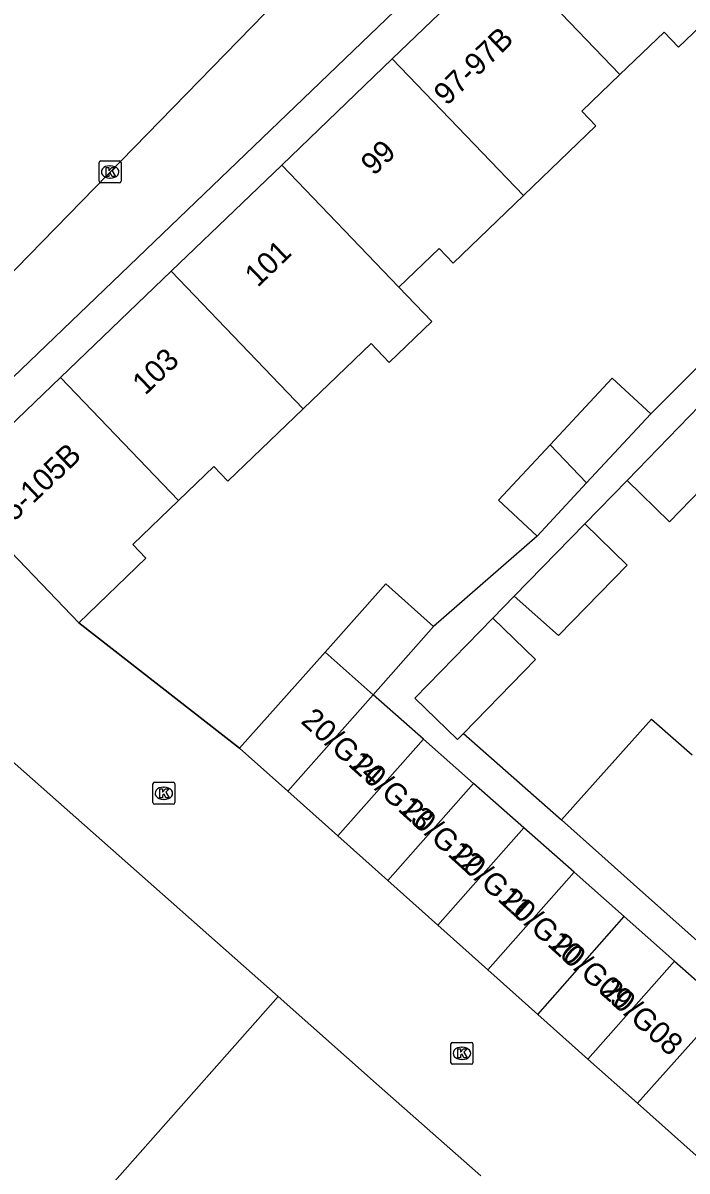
# Model space of a CAD drawing. Extents: x 162812 to 163818, y 381639 to 382470.
# Drawn here: x 162864.2 to 162894.4, y 382010.3 to 382062.6 of the extents above; entities that cross this region are included whole.
import ezdxf

# ---------------------------------------------------------------- set-up
doc = ezdxf.new("R2010")
doc.units = 0
for name, color, linetype in [('IMGEO_Kolk', 7, 'Continuous'), ('IMGEO_Muur', 7, 'Continuous'), ('IMGEO_Pand', 7, 'Continuous'), ('IMGEO_Pand_nummerreeks', 7, 'Continuous'), ('IMGEO_Rijbaan_lokaal_gesloten', 7, 'Continuous'), ('IMGEO_Rijbaan_lokaal_open', 7, 'Continuous'), ('IMGEO_Voetpad_open', 7, 'Continuous')]:
    doc.layers.add(name, color=color, linetype=linetype)

msp = doc.modelspace()

# ---------------------------------------------------------------- linework, layer by layer
at = {"layer": 'IMGEO_Kolk'}
for p, q in [((162867.635, 382055.376), (162867.635, 382056.228)), ((162867.71, 382056.302), (162868.562, 382056.302)), ((162868.123, 382056.082), (162868.148, 382056.082)), ((162868.636, 382056.228), (162868.636, 382055.376)), ((162868.146, 382055.522), (162868.121, 382055.522)), ((162868.562, 382055.302), (162867.71, 382055.302)), ((162870.081, 382027.086), (162870.081, 382027.938)), ((162870.156, 382028.012), (162871.008, 382028.012)), ((162870.569, 382027.792), (162870.594, 382027.792)), ((162871.082, 382027.938), (162871.082, 382027.086)), ((162870.592, 382027.232), (162870.567, 382027.232)), ((162871.008, 382027.012), (162870.156, 382027.012)), ((162883.655, 382015.246), (162883.655, 382016.098)), ((162883.73, 382016.172), (162884.582, 382016.172)), ((162884.143, 382015.952), (162884.168, 382015.952)), ((162884.656, 382016.098), (162884.656, 382015.246)), ((162884.582, 382015.172), (162883.73, 382015.172)), ((162884.166, 382015.392), (162884.141, 382015.392))]:
    msp.add_line(p, q, dxfattribs=at)
for points in [[(162867.635, 382055.376), (162867.635, 382056.228)], [(162867.71, 382056.302), (162868.562, 382056.302)], [(162867.956, 382056.002), (162868.079, 382056.002), (162868.079, 382055.851), (162868.209, 382056.002), (162868.373, 382056.002), (162868.227, 382055.851), (162868.38, 382055.602), (162868.228, 382055.602), (162868.143, 382055.766), (162868.079, 382055.699), (162868.079, 382055.602), (162867.956, 382055.602), (162867.956, 382056.002)], [(162868.636, 382056.228), (162868.636, 382055.376)], [(162868.562, 382055.302), (162867.71, 382055.302)], [(162870.081, 382027.086), (162870.081, 382027.938)], [(162870.156, 382028.012), (162871.008, 382028.012)], [(162870.402, 382027.712), (162870.525, 382027.712), (162870.525, 382027.561), (162870.655, 382027.712), (162870.819, 382027.712), (162870.673, 382027.561), (162870.826, 382027.312), (162870.674, 382027.312), (162870.589, 382027.476), (162870.525, 382027.409), (162870.525, 382027.312), (162870.402, 382027.312), (162870.402, 382027.712)], [(162871.082, 382027.938), (162871.082, 382027.086)], [(162871.008, 382027.012), (162870.156, 382027.012)], [(162883.655, 382015.246), (162883.655, 382016.098)], [(162883.73, 382016.172), (162884.582, 382016.172)], [(162883.976, 382015.872), (162884.099, 382015.872), (162884.099, 382015.721), (162884.229, 382015.872), (162884.393, 382015.872), (162884.247, 382015.721), (162884.4, 382015.472), (162884.248, 382015.472), (162884.163, 382015.636), (162884.099, 382015.569), (162884.099, 382015.472), (162883.976, 382015.472), (162883.976, 382015.872)], [(162884.656, 382016.098), (162884.656, 382015.246)], [(162884.582, 382015.172), (162883.73, 382015.172)]]:
    msp.add_lwpolyline(points, dxfattribs=at)
for centre, start, end in [((162867.712, 382056.226), 91.552, 178.448), ((162867.712, 382056.226), 91.552, 178.448), ((162868.56, 382056.226), 1.552, 88.448), ((162868.56, 382056.226), 1.552, 88.448), ((162867.712, 382055.378), 181.552, 268.448), ((162867.712, 382055.378), 181.552, 268.448), ((162868.56, 382055.378), 271.552, 358.448), ((162868.56, 382055.378), 271.552, 358.448), ((162870.158, 382027.936), 91.552, 178.448), ((162870.158, 382027.936), 91.552, 178.448), ((162871.006, 382027.936), 1.552, 88.448), ((162871.006, 382027.936), 1.552, 88.448), ((162870.158, 382027.088), 181.552, 268.448), ((162870.158, 382027.088), 181.552, 268.448), ((162871.006, 382027.088), 271.552, 358.448), ((162871.006, 382027.088), 271.552, 358.448), ((162883.732, 382016.096), 91.552, 178.448), ((162883.732, 382016.096), 91.552, 178.448), ((162884.58, 382016.096), 1.552, 88.448), ((162884.58, 382016.096), 1.552, 88.448), ((162883.732, 382015.248), 181.552, 268.448), ((162883.732, 382015.248), 181.552, 268.448), ((162884.58, 382015.248), 271.552, 358.448), ((162884.58, 382015.248), 271.552, 358.448)]:
    msp.add_arc(centre, 0.0765, start, end, dxfattribs=at)
for centre, major_axis, ratio, start_param, end_param in [((162868.122, 382055.802), (-0.387, 0.002), 0.722429, 4.712389, 7.853982), ((162868.147, 382055.802), (-0.39, 0.002), 0.717154, 1.570796, 4.712389), ((162870.568, 382027.512), (-0.387, 0.002), 0.722429, 4.712389, 7.853982), ((162870.593, 382027.512), (-0.39, 0.002), 0.717154, 1.570796, 4.712389), ((162884.142, 382015.672), (-0.387, 0.002), 0.722429, 4.712389, 7.853982), ((162884.167, 382015.672), (-0.39, 0.002), 0.717154, 1.570796, 4.712389)]:
    msp.add_ellipse(centre, major_axis=major_axis, ratio=ratio, start_param=start_param, end_param=end_param, dxfattribs=at)
at = {"layer": 'IMGEO_Muur'}
msp.add_lwpolyline([(162866.707, 382035.277), (162874.031, 382029.569)], dxfattribs=at)
at = {"layer": 'IMGEO_Pand'}
for points in [[(162886.023, 382065.789), (162880.986, 382060.954)], [(162891.354, 382060.236), (162886.023, 382065.789)], [(162891.354, 382060.236), (162893.363, 382062.165), (162894.018, 382061.484), (162897.155, 382064.496)], [(162880.986, 382060.954), (162875.949, 382056.117)], [(162880.986, 382060.954), (162886.96, 382054.73)], [(162886.96, 382054.73), (162890.262, 382057.899), (162889.618, 382058.57), (162891.354, 382060.236)], [(162875.949, 382056.117), (162870.911, 382051.28)], [(162881.285, 382050.559), (162875.949, 382056.117)], [(162881.285, 382050.559), (162883.115, 382052.315), (162883.753, 382051.651), (162886.96, 382054.73)], [(162870.911, 382051.28), (162865.874, 382046.445)], [(162870.911, 382051.28), (162876.926, 382045.015)], [(162876.926, 382045.015), (162880.021, 382047.987), (162880.847, 382047.126), (162882.791, 382048.99), (162881.285, 382050.559)], [(162865.874, 382046.445), (162860.728, 382041.505)], [(162865.874, 382046.445), (162871.249, 382040.847)], [(162892.757, 382044.788), (162891.004, 382046.42), (162888.176, 382043.381)], [(162871.249, 382040.847), (162872.86, 382042.393), (162873.5, 382041.726), (162876.926, 382045.015)], [(162891.676, 382041.761), (162894.982, 382045.156)], [(162892.757, 382044.788), (162889.838, 382041.651)], [(162888.176, 382043.381), (162885.827, 382040.857), (162887.58, 382039.225)], [(162889.838, 382041.651), (162888.176, 382043.381)], [(162897, 382043.358), (162893.61, 382039.877), (162891.676, 382041.761)], [(162887.58, 382039.225), (162889.838, 382041.651)], [(162866.707, 382035.277), (162869.766, 382038.215), (162869.163, 382038.844), (162871.249, 382040.847)], [(162889.752, 382039.785), (162891.686, 382037.901), (162888.561, 382034.691), (162886.543, 382036.489)], [(162886.543, 382036.489), (162889.752, 382039.785)], [(162862.933, 382039.208), (162866.707, 382035.277)], [(162882.864, 382035.111), (162880.699, 382037.043), (162877.926, 382033.935)], [(162880.116, 382032), (162882.864, 382035.111)], [(162884.227, 382030.239), (162883.95, 382029.955), (162882.015, 382031.839), (162885.566, 382035.485)], [(162885.566, 382035.485), (162887.501, 382033.602), (162884.227, 382030.239)], [(162875.781, 382018.258), (162858.129, 382033.865)], [(162877.926, 382033.935), (162874.031, 382029.569)], [(162877.926, 382033.935), (162880.116, 382032)], [(162876.233, 382027.605), (162880.116, 382032)], [(162882.403, 382029.979), (162880.116, 382032)], [(162888.693, 382026.299), (162892.789, 382030.894), (162894.644, 382029.268)], [(162878.51, 382025.573), (162882.403, 382029.979)], [(162884.69, 382027.959), (162882.403, 382029.979)], [(162874.031, 382029.569), (162876.233, 382027.605)], [(162884.69, 382027.959), (162880.788, 382023.541)], [(162886.978, 382025.938), (162884.69, 382027.959)], [(162876.233, 382027.605), (162878.51, 382025.573)], [(162895.703, 382020.051), (162891.971, 382023.378), (162890.534, 382024.658), (162888.693, 382026.299)], [(162883.065, 382021.509), (162886.978, 382025.938)], [(162889.265, 382023.917), (162886.978, 382025.938)], [(162878.51, 382025.573), (162880.788, 382023.541)], [(162880.788, 382023.541), (162883.065, 382021.509)], [(162889.265, 382023.917), (162885.342, 382019.477)], [(162891.552, 382021.896), (162889.265, 382023.917)], [(162883.065, 382021.509), (162885.342, 382019.477)], [(162887.62, 382017.445), (162891.552, 382021.896)], [(162893.84, 382019.876), (162891.552, 382021.896)], [(162889.897, 382015.413), (162893.84, 382019.876)], [(162893.84, 382019.876), (162896.127, 382017.855)], [(162885.342, 382019.477), (162887.62, 382017.445)], [(162864.394, 382005.378), (162875.781, 382018.258)], [(162885.015, 382010.093), (162880.394, 382014.179), (162875.781, 382018.258)], [(162896.127, 382017.855), (162892.152, 382013.4)], [(162887.62, 382017.445), (162889.897, 382015.413)], [(162889.897, 382015.413), (162892.152, 382013.4)], [(162892.152, 382013.4), (162894.821, 382011.019), (162907.817, 381999.423)]]:
    msp.add_lwpolyline(points, dxfattribs=at)
at = {"layer": 'IMGEO_Rijbaan_lokaal_gesloten'}
msp.add_lwpolyline([(162858.156, 382045.535), (162863.261, 382050.801), (162876.36, 382064.246), (162887.329, 382075.655), (162896.559, 382085.045), (162901.469, 382090.121)], dxfattribs=at)
at = {"layer": 'IMGEO_Rijbaan_lokaal_open'}
msp.add_lwpolyline([(162874.031, 382029.569), (162866.707, 382035.277)], dxfattribs=at)
at = {"layer": 'IMGEO_Voetpad_open'}
for points in [[(162859.922, 382042.828), (162890.165, 382071.854), (162891.17, 382070.73)], [(162897.236, 382049.27), (162892.757, 382044.788)], [(162891.676, 382041.761), (162889.752, 382039.785)], [(162887.58, 382039.225), (162882.864, 382035.111)], [(162886.543, 382036.489), (162885.566, 382035.485)], [(162884.227, 382030.239), (162888.693, 382026.299)]]:
    msp.add_lwpolyline(points, dxfattribs=at)

# ---------------------------------------------------------------- texts
at = {"layer": 'IMGEO_Pand_nummerreeks'}
for s, rotation, p in [('97-97B', 43.838, (162883.465, 382058.784)), ('99', 43.828, (162880.143, 382055.596)), ('101', 43.8313, (162874.855, 382050.52)), ('103', 43.8262, (162869.735, 382045.604)), ('105-105B', 43.4685, (162862.681, 382038.829)), ('20/G14', 317.9074, (162876.774, 382030.747)), ('20/G13', 317.9074, (162879.044, 382028.696)), ('20/G12', 317.9074, (162881.314, 382026.646)), ('20/G11', 317.9074, (162883.584, 382024.596)), ('20/G10', 317.9074, (162885.854, 382022.545)), ('20/G09', 317.9074, (162888.124, 382020.495)), ('20/G08', 317.9074, (162890.394, 382018.444))]:
    msp.add_text(s, height=1, rotation=rotation, dxfattribs=at).set_placement(p)

doc.saveas('drawing.dxf')
